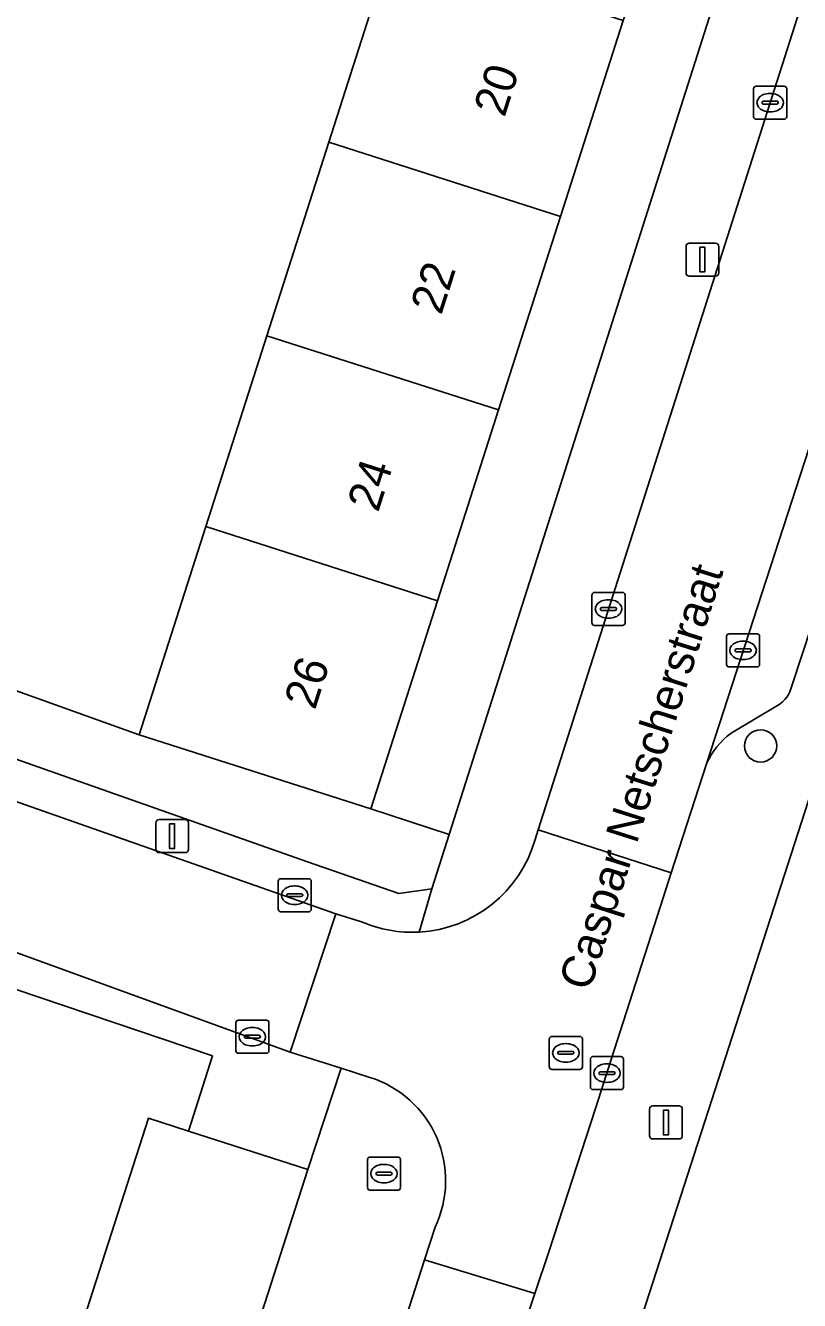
# Model space of a CAD drawing. Extents: x 162803 to 163818, y 381639 to 382475.
# Drawn here: x 163217.76 to 163241.2, y 382076.08 to 382114.68 of the extents above; entities that cross this region are included whole.
import ezdxf

# ---------------------------------------------------------------- set-up
doc = ezdxf.new("R2010")
doc.units = 0
for name, color, linetype in [('IMGEO_Boom', 7, 'Continuous'), ('IMGEO_Brandkraan', 7, 'Continuous'), ('IMGEO_Erf', 7, 'Continuous'), ('IMGEO_Groenvoorziening', 7, 'Continuous'), ('IMGEO_Hek', 7, 'Continuous'), ('IMGEO_Kolk', 7, 'Continuous'), ('IMGEO_Lichtmast', 7, 'Continuous'), ('IMGEO_Muur', 7, 'Continuous'), ('IMGEO_Openbare_ruimte_label', 7, 'Continuous'), ('IMGEO_Pand', 7, 'Continuous'), ('IMGEO_Pand_nummerreeks', 7, 'Continuous'), ('IMGEO_Parkeervlak_open', 7, 'Continuous'), ('IMGEO_Rijbaan_lokaal_open', 7, 'Continuous'), ('IMGEO_Rioolput', 7, 'Continuous'), ('IMGEO_Voetpad_open', 7, 'Continuous')]:
    doc.layers.add(name, color=color, linetype=linetype)

msp = doc.modelspace()

# ---------------------------------------------------------------- linework, layer by layer
at = {"layer": 'IMGEO_Boom'}
msp.add_circle((163240.025, 382092.871), 0.489, dxfattribs=at)
at = {"layer": 'IMGEO_Brandkraan'}
for p, q in [((163228.12, 382079.496), (163228.12, 382080.348)), ((163228.195, 382080.422), (163229.047, 382080.422)), ((163229.121, 382080.348), (163229.121, 382079.496)), ((163228.422, 382079.965), (163228.82, 382079.965)), ((163228.608, 382080.202), (163228.633, 382080.202)), ((163228.379, 382079.916), (163228.379, 382079.928)), ((163228.817, 382079.879), (163228.419, 382079.879)), ((163228.631, 382079.642), (163228.606, 382079.642)), ((163228.863, 382079.928), (163228.863, 382079.916)), ((163229.047, 382079.422), (163228.195, 382079.422))]:
    msp.add_line(p, q, dxfattribs=at)
for points in [[(163228.12, 382079.496), (163228.12, 382080.348)], [(163228.195, 382080.422), (163229.047, 382080.422)], [(163229.121, 382080.348), (163229.121, 382079.496)], [(163229.047, 382079.422), (163228.195, 382079.422)]]:
    msp.add_lwpolyline(points, dxfattribs=at)
for centre, radius, start, end in [((163228.197, 382080.346), 0.0765, 91.552, 178.448), ((163228.197, 382080.346), 0.0765, 91.552, 178.448), ((163229.045, 382080.346), 0.0765, 1.552, 88.448), ((163229.045, 382080.346), 0.0765, 1.552, 88.448), ((163228.419, 382079.925), 0.0403, 85.8775, 175.7526), ((163228.824, 382079.927), 0.0386, 1.7309, 96.639), ((163228.416, 382079.915), 0.0366, 178.938, 274.7102), ((163228.82, 382079.922), 0.043, 264.8664, 352.4533), ((163228.197, 382079.498), 0.0765, 181.552, 268.448), ((163228.197, 382079.498), 0.0765, 181.552, 268.448), ((163229.045, 382079.498), 0.0765, 271.552, 358.448), ((163229.045, 382079.498), 0.0765, 271.552, 358.448)]:
    msp.add_arc(centre, radius, start, end, dxfattribs=at)
for centre, major_axis, ratio, start_param, end_param in [((163228.607, 382079.922), (-0.387, 0.002), 0.722429, 4.712389, 7.853982), ((163228.632, 382079.922), (-0.39, 0.002), 0.717154, 1.570796, 4.712389)]:
    msp.add_ellipse(centre, major_axis=major_axis, ratio=ratio, start_param=start_param, end_param=end_param, dxfattribs=at)
at = {"layer": 'IMGEO_Erf'}
for points in [[(163216.25, 382138.316), (163214.972, 382133.837), (163214.468, 382133.98), (163204.476, 382099.183), (163205.147, 382098.95), (163206.233, 382102.017), (163209.216, 382100.961), (163208.13, 382097.894), (163221.207, 382093.209), (163223.223, 382099.513), (163225.071, 382105.29), (163226.946, 382111.148), (163228.846, 382117.084), (163224.932, 382118.336), (163226.905, 382124.502), (163230.817, 382123.251), (163232.729, 382129.228), (163234.599, 382135.074), (163241.617, 382132.829), (163244.749, 382145.727)], [(163247.759, 382110.658), (163228.176, 382050.033), (163230.013, 382049.41), (163229.849, 382048.901), (163250.391, 382042.788)], [(163212.368, 382036.722), (163226.318, 382080.043), (163222.696, 382081.21), (163221.488, 382081.598), (163207.78, 382039.026), (163209.039, 382038.621), (163208.165, 382035.907), (163209.453, 382035.511)]]:
    msp.add_lwpolyline(points, dxfattribs=at)
msp.add_lwpolyline([(163241.617, 382132.829), (163239.747, 382126.984), (163237.835, 382121.006), (163235.862, 382114.84), (163233.963, 382108.904), (163232.089, 382103.046), (163230.241, 382097.269), (163228.224, 382090.964), (163230.592, 382090.193), (163243.91, 382132.016)], close=True, dxfattribs=at)
at = {"layer": 'IMGEO_Groenvoorziening'}
msp.add_lwpolyline([(163208.13, 382097.894), (163205.147, 382098.95), (163204.476, 382099.183), (163203.8, 382097.286), (163226.305, 382089.363), (163229.068, 382088.4), (163230.068, 382088.548), (163230.592, 382090.193), (163228.224, 382090.964), (163221.207, 382093.209)], close=True, dxfattribs=at)
at = {"layer": 'IMGEO_Hek'}
msp.add_lwpolyline([(163208.13, 382097.894), (163221.207, 382093.209)], dxfattribs=at)
at = {"layer": 'IMGEO_Kolk'}
for p, q in [((163239.814, 382111.921), (163239.814, 382112.773)), ((163239.889, 382112.847), (163240.741, 382112.847)), ((163240.815, 382112.773), (163240.815, 382111.921)), ((163240.116, 382112.39), (163240.514, 382112.39)), ((163240.302, 382112.627), (163240.327, 382112.627)), ((163240.073, 382112.341), (163240.073, 382112.353)), ((163240.511, 382112.304), (163240.113, 382112.304)), ((163240.325, 382112.067), (163240.3, 382112.067)), ((163240.557, 382112.353), (163240.557, 382112.341)), ((163240.741, 382111.847), (163239.889, 382111.847)), ((163234.919, 382096.592), (163234.919, 382097.444)), ((163234.994, 382097.518), (163235.846, 382097.518)), ((163235.92, 382097.444), (163235.92, 382096.592)), ((163235.178, 382097.012), (163235.178, 382097.024)), ((163235.616, 382096.975), (163235.218, 382096.975)), ((163235.221, 382097.061), (163235.619, 382097.061)), ((163235.407, 382097.298), (163235.432, 382097.298)), ((163235.662, 382097.024), (163235.662, 382097.012)), ((163235.43, 382096.738), (163235.405, 382096.738)), ((163235.846, 382096.518), (163234.994, 382096.518)), ((163238.994, 382095.338), (163238.994, 382096.19)), ((163239.069, 382096.264), (163239.921, 382096.264)), ((163239.995, 382096.19), (163239.995, 382095.338)), ((163239.296, 382095.807), (163239.694, 382095.807)), ((163239.482, 382096.044), (163239.507, 382096.044)), ((163239.253, 382095.758), (163239.253, 382095.77)), ((163239.691, 382095.721), (163239.293, 382095.721)), ((163239.505, 382095.484), (163239.48, 382095.484)), ((163239.737, 382095.77), (163239.737, 382095.758)), ((163239.921, 382095.264), (163239.069, 382095.264)), ((163225.491, 382088.851), (163226.343, 382088.851)), ((163225.416, 382087.925), (163225.416, 382088.777)), ((163225.904, 382088.631), (163225.929, 382088.631)), ((163226.417, 382088.777), (163226.417, 382087.925)), ((163225.675, 382088.345), (163225.675, 382088.357)), ((163226.113, 382088.308), (163225.715, 382088.308)), ((163225.718, 382088.394), (163226.116, 382088.394)), ((163225.927, 382088.071), (163225.902, 382088.071)), ((163226.159, 382088.357), (163226.159, 382088.345)), ((163226.343, 382087.851), (163225.491, 382087.851)), ((163224.133, 382083.64), (163224.133, 382084.492)), ((163224.208, 382084.566), (163225.06, 382084.566)), ((163224.621, 382084.346), (163224.646, 382084.346)), ((163225.134, 382084.492), (163225.134, 382083.64)), ((163224.392, 382084.06), (163224.392, 382084.072)), ((163224.83, 382084.023), (163224.432, 382084.023)), ((163224.435, 382084.109), (163224.833, 382084.109)), ((163224.876, 382084.072), (163224.876, 382084.06)), ((163225.06, 382083.566), (163224.208, 382083.566)), ((163224.644, 382083.786), (163224.619, 382083.786)), ((163234.945, 382083.464), (163235.797, 382083.464)), ((163234.87, 382082.538), (163234.87, 382083.39)), ((163235.358, 382083.244), (163235.383, 382083.244)), ((163235.871, 382083.39), (163235.871, 382082.538)), ((163235.129, 382082.958), (163235.129, 382082.97)), ((163235.567, 382082.921), (163235.169, 382082.921)), ((163235.172, 382083.007), (163235.57, 382083.007)), ((163235.381, 382082.684), (163235.356, 382082.684)), ((163235.613, 382082.97), (163235.613, 382082.958)), ((163235.797, 382082.464), (163234.945, 382082.464))]:
    msp.add_line(p, q, dxfattribs=at)
for points in [[(163239.814, 382111.921), (163239.814, 382112.773)], [(163239.889, 382112.847), (163240.741, 382112.847)], [(163240.815, 382112.773), (163240.815, 382111.921)], [(163240.741, 382111.847), (163239.889, 382111.847)], [(163234.919, 382096.592), (163234.919, 382097.444)], [(163234.994, 382097.518), (163235.846, 382097.518)], [(163235.92, 382097.444), (163235.92, 382096.592)], [(163235.846, 382096.518), (163234.994, 382096.518)], [(163238.994, 382095.338), (163238.994, 382096.19)], [(163239.069, 382096.264), (163239.921, 382096.264)], [(163239.995, 382096.19), (163239.995, 382095.338)], [(163239.921, 382095.264), (163239.069, 382095.264)], [(163225.491, 382088.851), (163226.343, 382088.851)], [(163225.416, 382087.925), (163225.416, 382088.777)], [(163226.417, 382088.777), (163226.417, 382087.925)], [(163226.343, 382087.851), (163225.491, 382087.851)], [(163224.133, 382083.64), (163224.133, 382084.492)], [(163224.208, 382084.566), (163225.06, 382084.566)], [(163225.134, 382084.492), (163225.134, 382083.64)], [(163225.06, 382083.566), (163224.208, 382083.566)], [(163234.945, 382083.464), (163235.797, 382083.464)], [(163234.87, 382082.538), (163234.87, 382083.39)], [(163235.871, 382083.39), (163235.871, 382082.538)], [(163235.797, 382082.464), (163234.945, 382082.464)]]:
    msp.add_lwpolyline(points, dxfattribs=at)
for centre, radius, start, end in [((163239.891, 382112.771), 0.0765, 91.552, 178.448), ((163239.891, 382112.771), 0.0765, 91.552, 178.448), ((163240.739, 382112.771), 0.0765, 1.552, 88.448), ((163240.739, 382112.771), 0.0765, 1.552, 88.448), ((163240.113, 382112.35), 0.0403, 85.8775, 175.7526), ((163240.518, 382112.352), 0.0386, 1.7309, 96.639), ((163240.11, 382112.34), 0.0366, 178.938, 274.7102), ((163240.514, 382112.347), 0.043, 264.8664, 352.4533), ((163239.891, 382111.923), 0.0765, 181.552, 268.448), ((163239.891, 382111.923), 0.0765, 181.552, 268.448), ((163240.739, 382111.923), 0.0765, 271.552, 358.448), ((163240.739, 382111.923), 0.0765, 271.552, 358.448), ((163234.996, 382097.442), 0.0765, 91.552, 178.448), ((163234.996, 382097.442), 0.0765, 91.552, 178.448), ((163235.844, 382097.442), 0.0765, 1.552, 88.448), ((163235.844, 382097.442), 0.0765, 1.552, 88.448), ((163235.218, 382097.021), 0.0403, 85.8775, 175.7526), ((163235.215, 382097.011), 0.0366, 178.938, 274.7102), ((163235.619, 382097.018), 0.043, 264.8664, 352.4533), ((163235.623, 382097.023), 0.0386, 1.7309, 96.639), ((163234.996, 382096.594), 0.0765, 181.552, 268.448), ((163234.996, 382096.594), 0.0765, 181.552, 268.448), ((163235.844, 382096.594), 0.0765, 271.552, 358.448), ((163235.844, 382096.594), 0.0765, 271.552, 358.448), ((163239.071, 382096.188), 0.0765, 91.552, 178.448), ((163239.071, 382096.188), 0.0765, 91.552, 178.448), ((163239.919, 382096.188), 0.0765, 1.552, 88.448), ((163239.919, 382096.188), 0.0765, 1.552, 88.448), ((163239.293, 382095.767), 0.0403, 85.8775, 175.7526), ((163239.698, 382095.769), 0.0386, 1.7309, 96.639), ((163239.29, 382095.757), 0.0366, 178.938, 274.7102), ((163239.694, 382095.764), 0.043, 264.8664, 352.4533), ((163239.071, 382095.34), 0.0765, 181.552, 268.448), ((163239.071, 382095.34), 0.0765, 181.552, 268.448), ((163239.919, 382095.34), 0.0765, 271.552, 358.448), ((163239.919, 382095.34), 0.0765, 271.552, 358.448), ((163225.493, 382088.775), 0.0765, 91.552, 178.448), ((163225.493, 382088.775), 0.0765, 91.552, 178.448), ((163226.341, 382088.775), 0.0765, 1.552, 88.448), ((163226.341, 382088.775), 0.0765, 1.552, 88.448), ((163225.715, 382088.354), 0.0403, 85.8775, 175.7526), ((163225.712, 382088.344), 0.0366, 178.938, 274.7102), ((163226.116, 382088.351), 0.043, 264.8664, 352.4533), ((163226.12, 382088.356), 0.0386, 1.7309, 96.639), ((163225.493, 382087.927), 0.0765, 181.552, 268.448), ((163225.493, 382087.927), 0.0765, 181.552, 268.448), ((163226.341, 382087.927), 0.0765, 271.552, 358.448), ((163226.341, 382087.927), 0.0765, 271.552, 358.448), ((163224.21, 382084.49), 0.0765, 91.552, 178.448), ((163224.21, 382084.49), 0.0765, 91.552, 178.448), ((163225.058, 382084.49), 0.0765, 1.552, 88.448), ((163225.058, 382084.49), 0.0765, 1.552, 88.448), ((163224.432, 382084.069), 0.0403, 85.8775, 175.7526), ((163224.429, 382084.059), 0.0366, 178.938, 274.7102), ((163224.833, 382084.066), 0.043, 264.8664, 352.4533), ((163224.837, 382084.071), 0.0386, 1.7309, 96.639), ((163224.21, 382083.642), 0.0765, 181.552, 268.448), ((163224.21, 382083.642), 0.0765, 181.552, 268.448), ((163225.058, 382083.642), 0.0765, 271.552, 358.448), ((163225.058, 382083.642), 0.0765, 271.552, 358.448), ((163234.947, 382083.388), 0.0765, 91.552, 178.448), ((163234.947, 382083.388), 0.0765, 91.552, 178.448), ((163235.795, 382083.388), 0.0765, 1.552, 88.448), ((163235.795, 382083.388), 0.0765, 1.552, 88.448), ((163235.169, 382082.967), 0.0403, 85.8775, 175.7526), ((163235.166, 382082.957), 0.0366, 178.938, 274.7102), ((163235.57, 382082.964), 0.043, 264.8664, 352.4533), ((163235.574, 382082.969), 0.0386, 1.7309, 96.639), ((163234.947, 382082.54), 0.0765, 181.552, 268.448), ((163234.947, 382082.54), 0.0765, 181.552, 268.448), ((163235.795, 382082.54), 0.0765, 271.552, 358.448), ((163235.795, 382082.54), 0.0765, 271.552, 358.448)]:
    msp.add_arc(centre, radius, start, end, dxfattribs=at)
for centre, major_axis, ratio, start_param, end_param in [((163240.301, 382112.347), (-0.387, 0.002), 0.722429, 4.712389, 7.853982), ((163240.326, 382112.347), (-0.39, 0.002), 0.717154, 1.570796, 4.712389), ((163235.406, 382097.018), (-0.387, 0.002), 0.722429, 4.712389, 7.853982), ((163235.431, 382097.018), (-0.39, 0.002), 0.717154, 1.570796, 4.712389), ((163239.481, 382095.764), (-0.387, 0.002), 0.722429, 4.712389, 7.853982), ((163239.506, 382095.764), (-0.39, 0.002), 0.717154, 1.570796, 4.712389), ((163225.903, 382088.351), (-0.387, 0.002), 0.722429, 4.712389, 7.853982), ((163225.928, 382088.351), (-0.39, 0.002), 0.717154, 1.570796, 4.712389), ((163224.62, 382084.066), (-0.387, 0.002), 0.722429, 4.712389, 7.853982), ((163224.645, 382084.066), (-0.39, 0.002), 0.717154, 1.570796, 4.712389), ((163235.357, 382082.964), (-0.387, 0.002), 0.722429, 4.712389, 7.853982), ((163235.382, 382082.964), (-0.39, 0.002), 0.717154, 1.570796, 4.712389)]:
    msp.add_ellipse(centre, major_axis=major_axis, ratio=ratio, start_param=start_param, end_param=end_param, dxfattribs=at)
at = {"layer": 'IMGEO_Lichtmast'}
for p, q in [((163237.766, 382107.196), (163237.766, 382107.996)), ((163237.766, 382107.996), (163237.766, 382107.196)), ((163237.866, 382108.096), (163238.656, 382108.096)), ((163238.656, 382108.096), (163237.866, 382108.096)), ((163238.756, 382107.996), (163238.756, 382107.196)), ((163238.756, 382107.196), (163238.756, 382107.996)), ((163238.656, 382107.096), (163237.866, 382107.096)), ((163237.866, 382107.096), (163238.656, 382107.096)), ((163221.71, 382089.74), (163221.71, 382090.54)), ((163221.71, 382090.54), (163221.71, 382089.74)), ((163221.81, 382090.64), (163222.6, 382090.64)), ((163222.6, 382090.64), (163221.81, 382090.64)), ((163222.7, 382090.54), (163222.7, 382089.74)), ((163222.7, 382089.74), (163222.7, 382090.54)), ((163222.6, 382089.64), (163221.81, 382089.64)), ((163221.81, 382089.64), (163222.6, 382089.64)), ((163236.764, 382081.97), (163237.554, 382081.97)), ((163237.554, 382081.97), (163236.764, 382081.97)), ((163236.664, 382081.07), (163236.664, 382081.87)), ((163236.664, 382081.87), (163236.664, 382081.07)), ((163237.654, 382081.87), (163237.654, 382081.07)), ((163237.654, 382081.07), (163237.654, 382081.87)), ((163237.554, 382080.97), (163236.764, 382080.97)), ((163236.764, 382080.97), (163237.554, 382080.97))]:
    msp.add_line(p, q, dxfattribs=at)
for points in [[(163238.186, 382107.971), (163238.336, 382107.971), (163238.336, 382107.221), (163238.186, 382107.221), (163238.186, 382107.971)], [(163222.13, 382090.515), (163222.28, 382090.515), (163222.28, 382089.765), (163222.13, 382089.765), (163222.13, 382090.515)], [(163237.084, 382081.845), (163237.234, 382081.845), (163237.234, 382081.095), (163237.084, 382081.095), (163237.084, 382081.845)]]:
    msp.add_lwpolyline(points, dxfattribs=at)
for centre, start, end in [((163237.866, 382107.996), 90, 180), ((163237.866, 382107.996), 90, 180), ((163238.656, 382107.996), 0, 90), ((163238.656, 382107.996), 360, 90), ((163237.866, 382107.196), 180, 270), ((163237.866, 382107.196), 180, 270), ((163238.656, 382107.196), 270, 0), ((163238.656, 382107.196), 270, 0), ((163221.81, 382090.54), 90, 180), ((163221.81, 382090.54), 90, 180), ((163222.6, 382090.54), 0, 90), ((163222.6, 382090.54), 360, 90), ((163221.81, 382089.74), 180, 270), ((163221.81, 382089.74), 180, 270), ((163222.6, 382089.74), 270, 0), ((163222.6, 382089.74), 270, 0), ((163236.764, 382081.87), 90, 180), ((163236.764, 382081.87), 90, 180), ((163237.554, 382081.87), 0, 90), ((163237.554, 382081.87), 360, 90), ((163236.764, 382081.07), 180, 270), ((163236.764, 382081.07), 180, 270), ((163237.554, 382081.07), 270, 0), ((163237.554, 382081.07), 270, 0)]:
    msp.add_arc(centre, 0.1, start, end, dxfattribs=at)
at = {"layer": 'IMGEO_Muur'}
for points in [[(163222.696, 382081.21), (163226.318, 382080.043)], [(163226.318, 382080.043), (163212.368, 382036.722)]]:
    msp.add_lwpolyline(points, dxfattribs=at)
at = {"layer": 'IMGEO_Pand'}
for points in [[(163228.846, 382117.084), (163226.946, 382111.148), (163233.963, 382108.904), (163235.862, 382114.84)], [(163232.089, 382103.046), (163233.963, 382108.904), (163226.946, 382111.148), (163225.071, 382105.29)], [(163232.089, 382103.046), (163225.071, 382105.29), (163223.223, 382099.513), (163230.241, 382097.269)], [(163230.241, 382097.269), (163223.223, 382099.513), (163221.207, 382093.209), (163228.224, 382090.964)], [(163202.291, 382037.836), (163201.882, 382036.573), (163206.362, 382035.122), (163206.762, 382036.359), (163208.165, 382035.907), (163209.039, 382038.621), (163207.78, 382039.026), (163221.488, 382081.598), (163222.696, 382081.21), (163223.425, 382083.487), (163216.698, 382085.758), (163215.934, 382083.387), (163213.268, 382084.245), (163198.696, 382038.994)]]:
    msp.add_lwpolyline(points, close=True, dxfattribs=at)
at = {"layer": 'IMGEO_Parkeervlak_open'}
for points in [[(163245.241, 382113.426), (163238.39, 382092.328)], [(163240.968, 382094.694), (163243.666, 382102.869)], [(163239.137, 382093.254), (163240.537, 382094.092)]]:
    msp.add_lwpolyline(points, dxfattribs=at)
for centre, radius, start, end in [((163240.074, 382094.879), 0.913, 300.4813, 348.3174), ((163240.365, 382091.499), 2.142, 124.9836, 157.2304)]:
    msp.add_arc(centre, radius, start, end, dxfattribs=at)
at = {"layer": 'IMGEO_Rijbaan_lokaal_open'}
for points in [[(163245.241, 382113.426), (163245.337, 382113.722), (163241.269, 382115.279), (163241.135, 382114.908), (163233.288, 382090.334), (163237.319, 382089.03), (163238.39, 382092.328)], [(163232.808, 382075.129), (163233.191, 382076.29), (163229.848, 382077.312), (163227.986, 382071.536), (163215.005, 382031.688), (163214.829, 382031.148), (163218.19, 382029.798), (163219.286, 382033.294)]]:
    msp.add_lwpolyline(points, close=True, dxfattribs=at)
for points in [[(163174.269, 382101.829), (163214.509, 382087.698), (163225.781, 382083.598), (163227.165, 382087.79), (163174.984, 382106.106)], [(163236.982, 382087.992), (163237.319, 382089.03), (163233.288, 382090.334), (163233.194, 382090.04)], [(163227.944, 382087.547), (163227.165, 382087.79), (163225.781, 382083.598), (163227.323, 382083.11), (163228.194, 382082.834)], [(163230.166, 382078.298), (163229.848, 382077.312), (163233.191, 382076.29), (163233.619, 382077.585), (163235.028, 382081.889), (163235.59, 382083.659), (163236.982, 382087.992)]]:
    msp.add_lwpolyline(points, dxfattribs=at)
for centre, radius, start, end in [((163229.482, 382091.085), 3.856, 273.0802, 344.2793), ((163229.48, 382091.088), 3.86, 246.5533, 273.1087), ((163227.215, 382079.712), 3.272, 334.4019, 72.5916)]:
    msp.add_arc(centre, radius, start, end, dxfattribs=at)
at = {"layer": 'IMGEO_Rioolput'}
for p, q in [((163233.627, 382083.151), (163233.627, 382084.003)), ((163233.702, 382084.077), (163234.554, 382084.077)), ((163234.115, 382083.857), (163234.14, 382083.857)), ((163234.628, 382084.003), (163234.628, 382083.151)), ((163233.886, 382083.571), (163233.886, 382083.583)), ((163234.324, 382083.534), (163233.926, 382083.534)), ((163233.929, 382083.62), (163234.327, 382083.62)), ((163234.37, 382083.583), (163234.37, 382083.571)), ((163234.554, 382083.077), (163233.702, 382083.077)), ((163234.138, 382083.297), (163234.113, 382083.297))]:
    msp.add_line(p, q, dxfattribs=at)
for points in [[(163233.627, 382083.151), (163233.627, 382084.003)], [(163233.702, 382084.077), (163234.554, 382084.077)], [(163234.628, 382084.003), (163234.628, 382083.151)], [(163234.554, 382083.077), (163233.702, 382083.077)]]:
    msp.add_lwpolyline(points, dxfattribs=at)
for centre, radius, start, end in [((163233.704, 382084.001), 0.0765, 91.552, 178.448), ((163233.704, 382084.001), 0.0765, 91.552, 178.448), ((163234.552, 382084.001), 0.0765, 1.552, 88.448), ((163234.552, 382084.001), 0.0765, 1.552, 88.448), ((163233.926, 382083.58), 0.0403, 85.8775, 175.7526), ((163233.923, 382083.57), 0.0366, 178.938, 274.7102), ((163234.327, 382083.577), 0.043, 264.8664, 352.4533), ((163234.331, 382083.582), 0.0386, 1.7309, 96.639), ((163233.704, 382083.153), 0.0765, 181.552, 268.448), ((163233.704, 382083.153), 0.0765, 181.552, 268.448), ((163234.552, 382083.153), 0.0765, 271.552, 358.448), ((163234.552, 382083.153), 0.0765, 271.552, 358.448)]:
    msp.add_arc(centre, radius, start, end, dxfattribs=at)
for centre, major_axis, ratio, start_param, end_param in [((163234.114, 382083.577), (-0.387, 0.002), 0.722429, 4.712389, 7.853982), ((163234.139, 382083.577), (-0.39, 0.002), 0.717154, 1.570796, 4.712389)]:
    msp.add_ellipse(centre, major_axis=major_axis, ratio=ratio, start_param=start_param, end_param=end_param, dxfattribs=at)
at = {"layer": 'IMGEO_Voetpad_open'}
for points in [[(163250.515, 382132.508), (163244.712, 382134.536), (163243.91, 382132.016), (163230.592, 382090.193), (163230.068, 382088.548), (163229.689, 382087.234)], [(163233.194, 382090.04), (163233.288, 382090.334), (163241.135, 382114.908), (163241.269, 382115.279), (163241.478, 382115.855)], [(163219.286, 382033.294), (163218.19, 382029.798), (163220.309, 382029.005), (163223.089, 382027.966), (163223.488, 382029.202), (163229.54, 382047.945), (163229.849, 382048.901), (163230.013, 382049.41), (163228.176, 382050.033), (163247.759, 382110.658)], [(163229.689, 382087.234), (163230.068, 382088.548), (163229.068, 382088.4), (163226.305, 382089.363), (163203.8, 382097.286), (163202.434, 382097.766), (163201.682, 382098.031), (163175.008, 382107.422)], [(163174.984, 382106.106), (163227.165, 382087.79), (163227.944, 382087.547)], [(163243.666, 382102.869), (163240.968, 382094.694)], [(163174.947, 382099.435), (163177.644, 382098.685), (163183.96, 382096.93), (163184.037, 382097.249), (163186.777, 382096.299), (163192.529, 382094.267), (163199.364, 382091.852), (163211.845, 382087.442), (163213.244, 382086.941), (163214.102, 382086.634), (163216.698, 382085.758), (163223.425, 382083.487), (163222.696, 382081.21), (163226.318, 382080.043), (163227.323, 382083.11), (163225.781, 382083.598), (163214.509, 382087.698), (163174.269, 382101.829)], [(163240.537, 382094.092), (163239.137, 382093.254)], [(163238.39, 382092.328), (163237.319, 382089.03), (163236.982, 382087.992), (163235.59, 382083.659), (163235.028, 382081.889), (163233.619, 382077.585), (163233.191, 382076.29), (163232.808, 382075.129)], [(163228.194, 382082.834), (163227.323, 382083.11), (163226.318, 382080.043), (163212.368, 382036.722)], [(163227.986, 382071.536), (163229.848, 382077.312), (163230.166, 382078.298)]]:
    msp.add_lwpolyline(points, dxfattribs=at)
for centre, radius, start, end in [((163240.074, 382094.879), 0.913, 300.4813, 348.3174), ((163240.365, 382091.499), 2.142, 124.9836, 157.2304), ((163229.482, 382091.085), 3.856, 273.0802, 344.2793), ((163229.48, 382091.088), 3.86, 246.5533, 273.1087), ((163227.215, 382079.712), 3.272, 334.4019, 72.5916)]:
    msp.add_arc(centre, radius, start, end, dxfattribs=at)

# ---------------------------------------------------------------- texts
at = {"layer": 'IMGEO_Openbare_ruimte_label'}
msp.add_text('Caspar Netscherstraat', height=1, rotation=72.3623, dxfattribs=at).set_placement((163234.85, 382085.414))
at = {"layer": 'IMGEO_Pand_nummerreeks'}
for s, p in [('20', (163232.269, 382111.88)), ('22', (163230.354, 382105.894)), ('24', (163228.442, 382099.917)), ('26', (163226.529, 382093.936))]:
    msp.add_text(s, height=1, rotation=72.26, dxfattribs=at).set_placement(p)

doc.saveas('drawing.dxf')
